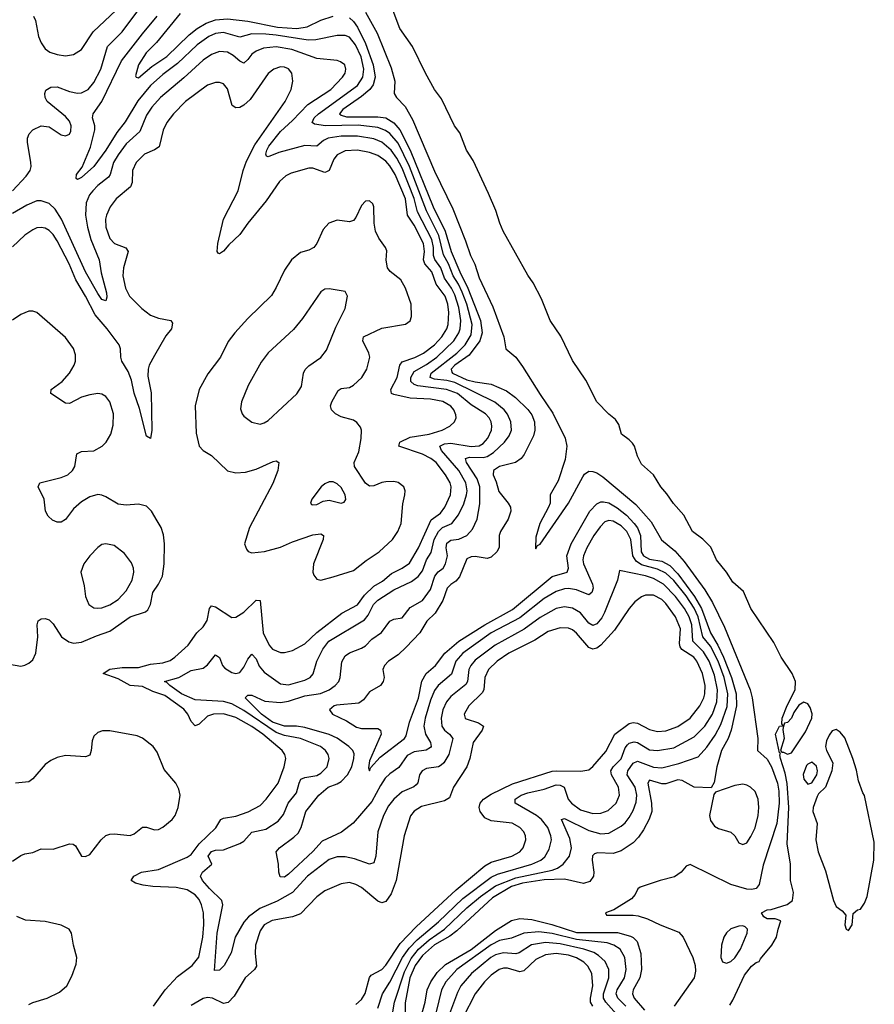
# Model space of a CAD drawing. Header units: inches. Extents: x 1603819 to 1745079, y 385938 to 533966.
# Tile 499 of 561: x 1625125 to 1629338, y 524739 to 529593. Entities that reach past the tile are written whole.
import ezdxf

# ---------------------------------------------------------------- set-up
doc = ezdxf.new("R2010")
doc.units = ezdxf.units.IN
doc.header["$MEASUREMENT"] = 0
doc.layers.add('B6522', color=7, linetype='Continuous')

msp = doc.modelspace()

# ---------------------------------------------------------------- linework, layer by layer
at = {"layer": 'B6522', "color": 5}
for points, elevation in [([(1625089.1, 528750), (1625157.3, 528822.7), (1625176, 528850), (1625181.4, 528870), (1625180.5, 528890), (1625162.7, 528990), (1625163.8, 529010), (1625171.3, 529030), (1625190, 529051), (1625230, 529070.2), (1625270, 529064.7), (1625330, 529025.5), (1625350, 529020.3), (1625370, 529028.4), (1625376.9, 529043.1), (1625378.8, 529070), (1625370, 529092.9), (1625350, 529115.7), (1625260.8, 529190), (1625250.8, 529210), (1625249, 529230), (1625254.2, 529245.8), (1625278.5, 529261.5), (1625310, 529262.2), (1625370, 529239.1), (1625410, 529231.5), (1625430, 529232.9), (1625463.1, 529250), (1625490, 529283.5), (1625525, 529350), (1625558, 529462), (1625630, 529534), (1625722.5, 529657.5)], 360), ([(1625193.6, 529610), (1625203.2, 529590), (1625217.3, 529510), (1625230, 529479.6), (1625251.2, 529450), (1625274.1, 529434), (1625310, 529421.1), (1625350, 529415.5), (1625390, 529421), (1625430, 529446.2), (1625487.2, 529532.8), (1625599.7, 529640.3)], 380), ([(1625916, 529624), (1625799.6, 529480.4), (1625748.5, 529430), (1625709.9, 529370), (1625696.2, 529316.2), (1625699.3, 529310), (1625710, 529307.4), (1625776.8, 529363.2), (1625850, 529412.7), (1625960.6, 529519.4), (1625999.9, 529550), (1626044, 529576), (1626090, 529592.8), (1626150, 529596.9), (1626250, 529586.1), (1626396.5, 529556.5), (1626490.8, 529549.2), (1626542, 529558), (1626610, 529590.7), (1626670, 529610.3)], 320), ([(1626830, 529630.4), (1626887, 529527), (1626956.2, 529356.2), (1626973.7, 529290), (1626970.9, 529230), (1626981.9, 529210), (1627025.2, 529165.2), (1627060.7, 529100.7), (1627170, 528846.7), (1627260.5, 528660.5), (1627323, 528503), (1627347, 528430), (1627367.9, 528387.9), (1627390, 528320.9), (1627457, 528177), (1627512.4, 528030), (1627522.3, 527970), (1627570, 527929), (1627604.2, 527884.2), (1627690, 527745.9), (1627753.6, 527653.6), (1627814.7, 527530), (1627822.9, 527490), (1627814.6, 527425.4), (1627779.9, 527320.1), (1627740.3, 527250), (1627739.4, 527210), (1627732, 527190), (1627689.4, 527109.4), (1627670, 527042), (1627667.8, 526987.8), (1627670, 526984.5), (1627678.3, 527001.7), (1627690, 527007.6), (1627830.1, 527210), (1627900.3, 527339.7), (1627910, 527353.2), (1627930, 527367.3), (1627950, 527366.6), (1627970, 527359.2), (1628000.2, 527340.2), (1628162.3, 527202.3), (1628237.9, 527117.9), (1628288.3, 527028.3), (1628354.6, 526974.6), (1628401.4, 526921.4), (1628503.1, 526783.1), (1628539.9, 526719.9), (1628599, 526599), (1628726, 526290), (1628735.4, 526250), (1628763.5, 526050), (1628761.9, 525990), (1628810, 525948), (1628830.5, 525910.5), (1628860.9, 525830), (1628867.2, 525790), (1628868.2, 525730), (1628856.8, 525630), (1628790, 525425.5), (1628769.9, 525330.1), (1628755.4, 525310), (1628734.6, 525305.4), (1628710, 525307.4), (1628630, 525329.7), (1628430, 525428.4), (1628410, 525420.2), (1628386.1, 525390), (1628353, 525367), (1628283.1, 525350), (1628183, 525316.9), (1628172.2, 525307.8), (1628158.9, 525281.1), (1628140.3, 525259.7), (1628054.7, 525205.3), (1628013.6, 525190), (1628018, 525178), (1628150, 525178.8), (1628174.5, 525174.5), (1628220.7, 525160.7), (1628282.9, 525130), (1628374.4, 525094.4), (1628396.3, 525070), (1628443.6, 524970), (1628455.3, 524930), (1628456.9, 524903.1), (1628449.8, 524870), (1628352, 524730)], 280), ([(1628625.6, 524734.4), (1628640.5, 524759.5), (1628697.4, 524882.6), (1628732.5, 524927.5), (1628754.9, 524945.1), (1628771, 524950), (1628776.2, 524963.8), (1628833.6, 525030), (1628856.4, 525070), (1628863.6, 525110), (1628877, 525150), (1628850, 525159.7), (1628810, 525160.5), (1628792.7, 525170), (1628781.2, 525190), (1628810, 525204.9), (1628830, 525206.7), (1628908.5, 525231.5), (1628935.1, 525250), (1628940.4, 525290), (1628925.1, 525350), (1628925.3, 525430), (1628907.9, 525530), (1628916.7, 525710), (1628907.9, 525827.9), (1628898.7, 525878.7), (1628875.9, 525950), (1628871.8, 525968.2), (1628875.3, 525975.3), (1628870, 525978), (1628851.2, 526070), (1628870, 526110.5), (1628888.4, 526111.6), (1628882.5, 526122.5), (1628884.1, 526150), (1628908.4, 526211.6), (1628947.2, 526290), (1628949.3, 526330), (1628933.2, 526370), (1628879.3, 526450), (1628843.1, 526523.1), (1628729, 526690), (1628693.5, 526773.5), (1628640.3, 526820.3), (1628609.8, 526870), (1628560.3, 526930), (1628532.2, 526992.2), (1628492.8, 527032.8), (1628442.4, 527070), (1628398.4, 527150), (1628347.7, 527207.7), (1628315.7, 527255.7), (1628285.3, 527290), (1628249.8, 527350), (1628190, 527402.3), (1628170, 527440.7), (1628155.1, 527490), (1628145.8, 527505.8), (1628130, 527522.6), (1628091.6, 527550), (1628078, 527598), (1628062.1, 527622.1), (1628028.7, 527648.7), (1627969.9, 527710), (1627915.6, 527815.6), (1627850, 527913.3), (1627793.1, 528033.1), (1627740.2, 528110), (1627697.5, 528217.5), (1627656.7, 528296.7), (1627630, 528333.3), (1627509.1, 528550), (1627491.6, 528590), (1627472.8, 528652.8), (1627436.8, 528736.8), (1627359.7, 528899.7), (1627328.2, 528950), (1627295, 529035), (1627268.1, 529070), (1627203.9, 529203.9), (1627169.2, 529250), (1627125, 529330), (1627061.8, 529461.8), (1626998.4, 529550), (1626960.5, 529650)], 260), ([(1626950, 524616.5), (1626972.2, 524750), (1627021.8, 524898.2), (1627055, 524965), (1627090.9, 525010), (1627143.6, 525056.4), (1627219.1, 525110), (1627330, 525213.9), (1627396.9, 525270), (1627470, 525322.2), (1627570, 525362.8), (1627750, 525399.6), (1627776.8, 525410), (1627804.1, 525430), (1627835.9, 525470), (1627844.6, 525510), (1627836.2, 525556.2), (1627796.2, 525650), (1627810, 525654.4), (1627930, 525596), (1627990, 525579.2), (1628030, 525583.3), (1628090, 525616.4), (1628110, 525633.6), (1628130, 525659.8), (1628150, 525695.2), (1628164.8, 525735.2), (1628167.6, 525770), (1628159, 525810), (1628119.7, 525870), (1628122.7, 525890), (1628150, 525927.2), (1628170, 525936.9), (1628250, 525908.1), (1628290, 525905), (1628374.3, 525925.7), (1628470, 525958.5), (1628513, 526007), (1628553.6, 526066.4), (1628581.6, 526118.4), (1628613.1, 526206.9), (1628615.6, 526270), (1628597.5, 526350), (1628568.5, 526430), (1628530, 526504.3), (1628492.9, 526550), (1628469.4, 526650), (1628450, 526691.6), (1628410, 526753.2), (1628350, 526829), (1628310, 526864.1), (1628270, 526884.2), (1628190, 526905.4), (1628163.2, 526923.2), (1628147.8, 526950), (1628137.6, 527030), (1628118, 527070), (1628090, 527097.6), (1628050, 527121.2), (1628030, 527124.4), (1628010, 527117), (1627986.3, 527093.7), (1627954.5, 527050), (1627920.3, 526990), (1627903.6, 526950), (1627900.6, 526930), (1627903.9, 526910), (1627948.5, 526810), (1627951.5, 526790), (1627944.7, 526770), (1627930, 526758.5), (1627870, 526782), (1627830, 526788.5), (1627810, 526787.6), (1627770, 526774.8), (1627710, 526738.9), (1627590, 526644.7), (1627449.6, 526570), (1627309.1, 526470), (1627274.8, 526430), (1627253.5, 526366.5), (1627187.3, 526310), (1627170, 526285.3), (1627150, 526237.6), (1627123.9, 526150), (1627117.8, 526110), (1627125.6, 526070), (1627150.6, 526030), (1627153.4, 526010), (1627150, 526004.6), (1627128.8, 525991.2), (1627070, 525983), (1627034.4, 525965.6), (1626993.3, 525906.7), (1626950, 525875.7), (1626926.9, 525853.1), (1626902.8, 525817.2), (1626861.3, 525738.7), (1626768.4, 525631.6), (1626711.9, 525588.1), (1626616.4, 525543.6), (1626570, 525493), (1626450, 525380.7), (1626430, 525366.4), (1626408.2, 525368.2), (1626402.6, 525390), (1626401.5, 525430), (1626388.6, 525490), (1626405.1, 525510), (1626477.1, 525562.9), (1626496.9, 525583.1), (1626513, 525610), (1626535.2, 525690), (1626599.2, 525770), (1626646, 525810), (1626690, 525826), (1626710, 525838.1), (1626740.4, 525870), (1626762.6, 525910), (1626772.9, 525950), (1626773.1, 525973.1), (1626767.2, 525990), (1626747.2, 526010), (1626690.5, 526050.5), (1626650, 526069.2), (1626530, 526104.4), (1626490, 526109.7), (1626430, 526109.5), (1626370.4, 526130), (1626316.3, 526170), (1626236.4, 526250), (1626250, 526262.7), (1626270, 526263.8), (1626333, 526233), (1626410, 526226.2), (1626450, 526233.9), (1626530, 526259.2), (1626608, 526272), (1626650.5, 526290), (1626679.9, 526310), (1626697.7, 526330), (1626704.2, 526350), (1626713.1, 526426.9), (1626730, 526457.6), (1626750, 526472.5), (1626810, 526494.4), (1626830, 526506.7), (1626860.5, 526539.5), (1626907.9, 526572.1), (1626950, 526627.3), (1626970, 526637.5), (1627010, 526644.6), (1627050, 526695), (1627110, 526729.4), (1627150, 526783.5), (1627171.3, 526850), (1627188.1, 526871.9), (1627212.3, 526890), (1627223.9, 526910), (1627233.2, 526950), (1627227.1, 526990), (1627230, 527012.2), (1627250, 527027.3), (1627290, 527031.9), (1627329.2, 527050.8), (1627357.9, 527082.1), (1627379.6, 527130), (1627393.2, 527206.8), (1627393.8, 527290), (1627379.9, 527330), (1627327.5, 527410), (1627322.4, 527430), (1627343, 527437), (1627410, 527434.4), (1627430, 527439.6), (1627460.3, 527459.7), (1627514.9, 527510), (1627538.2, 527541.8), (1627549.3, 527570), (1627546.7, 527610), (1627528.9, 527648.9), (1627513.8, 527670), (1627468, 527708), (1627270, 527804), (1627230, 527814), (1627170, 527820.4), (1627148.2, 527830), (1627152.6, 527850), (1627279.5, 527950), (1627321.5, 527990), (1627350, 528040.2), (1627355.4, 528090), (1627328.7, 528190), (1627306.8, 528250), (1627288.2, 528290), (1627262.4, 528330), (1627239.5, 528390), (1627213.7, 528433.7), (1627191, 528530), (1627130.4, 528650.4), (1627047, 528870), (1626990, 528984.8), (1626950, 529031.7), (1626927.7, 529047.7), (1626890, 529061.9), (1626793.5, 529073.5), (1626632.7, 529070), (1626578, 529078), (1626566.2, 529086.2), (1626576.4, 529110), (1626598.6, 529130), (1626790, 529269.7), (1626816.9, 529310), (1626821, 529350), (1626807.5, 529410), (1626780.3, 529470), (1626750, 529506.6), (1626730, 529515.5), (1626690, 529516.2), (1626585.3, 529494.7), (1626547.6, 529492.4), (1626390, 529517.5), (1626338.3, 529521.7), (1626270, 529523), (1626210, 529507.9), (1626130, 529529.5), (1626090, 529524.6), (1626056.6, 529510), (1625999.3, 529470), (1625902.9, 529377.1), (1625830, 529323.8), (1625770, 529268.9), (1625706.8, 529193.2), (1625644.2, 529090), (1625603.3, 529036.7), (1625550, 528949.9), (1625490, 528869.1), (1625430, 528815.8), (1625410, 528805.7), (1625402.9, 528810), (1625405.4, 528830), (1625433.1, 528866.9), (1625474.7, 528965.3), (1625495.3, 529050), (1625495.1, 529070), (1625483.4, 529110), (1625486.8, 529130), (1625530, 529190.2), (1625626.9, 529390), (1625730, 529523.7), (1625802.9, 529610)], 340), ([(1626750, 529603.1), (1626770, 529584.7), (1626790, 529556.3), (1626830, 529476.2), (1626868.2, 529370), (1626877.2, 529310), (1626867.3, 529272.7), (1626850.6, 529250), (1626810, 529214.7), (1626718, 529150), (1626702.1, 529130), (1626710, 529121.9), (1626735.2, 529115.2), (1626890, 529115.1), (1626929.7, 529109.7), (1626970, 529085.4), (1626998.7, 529050), (1627050, 528949.5), (1627163.8, 528670), (1627222.4, 528550), (1627252.6, 528450), (1627294.4, 528350), (1627334.6, 528270), (1627396.5, 528110), (1627404.8, 528050), (1627393.6, 528010), (1627340.5, 527939.5), (1627269.9, 527890), (1627251.2, 527870), (1627255.7, 527855.7), (1627258.5, 527850), (1627330, 527817.8), (1627370, 527807.7), (1627450, 527797.1), (1627524.2, 527764.2), (1627569.3, 527730), (1627630, 527671.6), (1627650, 527645), (1627662.8, 527610), (1627664.3, 527570), (1627657.9, 527542.1), (1627611.9, 527450), (1627597.7, 527430), (1627569.4, 527410.6), (1627491, 527390), (1627460.7, 527370), (1627458.4, 527350), (1627474.1, 527314.1), (1627487.1, 527267.1), (1627532.9, 527210), (1627544.5, 527190), (1627546.9, 527170), (1627532.2, 527130), (1627494.4, 527070), (1627488.5, 527050), (1627488.4, 526991.6), (1627477.7, 526970), (1627450, 526943.2), (1627430, 526936.2), (1627370, 526946.1), (1627350, 526945.3), (1627330, 526935), (1627293.4, 526846.6), (1627275.4, 526824.6), (1627250, 526808.1), (1627233, 526790), (1627211.2, 526730), (1627173.1, 526666.9), (1627132.1, 526627.9), (1627097.7, 526570), (1627030, 526499.6), (1626990, 526462.1), (1626942.4, 526430), (1626923.5, 526410), (1626915.8, 526390), (1626921.5, 526350), (1626917.2, 526330), (1626903.9, 526310), (1626850, 526279.6), (1626819.5, 526240.5), (1626796.5, 526223.5), (1626686.8, 526213.3), (1626675.1, 526210), (1626652.3, 526190), (1626666.6, 526170), (1626736.4, 526136.4), (1626785, 526105), (1626810, 526098.2), (1626890, 526099.4), (1626904.4, 526090), (1626906.8, 526070), (1626850, 525939.5), (1626844.8, 525904.8), (1626850, 525889.7), (1626854.8, 525905.2), (1626902.3, 525957.7), (1627021.7, 526050), (1627030, 526062.7), (1627046.7, 526130), (1627091.1, 526248.9), (1627107.1, 526332.9), (1627129.3, 526370.7), (1627174.8, 526410), (1627220.3, 526470), (1627290, 526528.7), (1627417.5, 526610), (1627554.5, 526685.5), (1627750, 526848.7), (1627823.9, 526870), (1627830.5, 526889.5), (1627822.6, 526950), (1627844, 527010), (1627936.4, 527170), (1627970, 527206), (1627990, 527215.6), (1628003.7, 527216.3), (1628030, 527210.9), (1628070, 527187.2), (1628116.3, 527150), (1628154.5, 527110), (1628170, 527088.5), (1628185.2, 527050), (1628189.3, 526970), (1628199.8, 526950), (1628230, 526933.8), (1628290, 526924.5), (1628330, 526902.5), (1628370, 526861.6), (1628451, 526750), (1628486.2, 526690), (1628531.1, 526570), (1628566.3, 526510), (1628594.5, 526450), (1628633.6, 526350), (1628657, 526270), (1628658.5, 526210), (1628632.8, 526090), (1628617.2, 526050), (1628585.4, 525990), (1628562.4, 525910), (1628548, 525832), (1628534.5, 525805.5), (1628450, 525809.5), (1628390, 525842), (1628370, 525845.7), (1628310, 525825.5), (1628290, 525825.8), (1628230, 525843.8), (1628220.9, 525830), (1628239.8, 525730), (1628240.9, 525690), (1628228.4, 525651.6), (1628200.1, 525599.9), (1628176.3, 525563.7), (1628150, 525534.6), (1628090, 525495.1), (1628050, 525482.2), (1627973.5, 525486.5), (1627959.1, 525480.9), (1627949.5, 525470.5), (1627947, 525450), (1627955, 525390), (1627953.3, 525370), (1627934.9, 525345.1), (1627905, 525335), (1627810, 525356.2), (1627710, 525352.7), (1627604.3, 525335.7), (1627550, 525319.6), (1627456, 525264), (1627279.5, 525100.5), (1627244.9, 525075.1), (1627170, 525031.4), (1627110, 524979.5), (1627073.7, 524930), (1627048.3, 524870), (1627025.7, 524745.7), (1627023.6, 524610)], 320), ([(1626890, 524720.2), (1626914.2, 524790), (1626950, 524847.5), (1627012.7, 524970), (1627044.7, 525015.3), (1627083.9, 525056.1), (1627190, 525146.2), (1627310, 525260.1), (1627450, 525366.1), (1627479.9, 525380.1), (1627649, 525430), (1627693.7, 525450), (1627713.4, 525466.6), (1627735.5, 525504.5), (1627746, 525550), (1627743.9, 525570), (1627728.1, 525610), (1627697.7, 525650), (1627673.4, 525670), (1627567.8, 525730), (1627568.2, 525750), (1627597.2, 525770), (1627630, 525781.2), (1627710, 525799.7), (1627770, 525821.5), (1627790, 525819.9), (1627809.6, 525809.6), (1627829.6, 525750), (1627845.7, 525730), (1627890, 525697.6), (1627950, 525679.9), (1627990, 525681.8), (1628025.8, 525694.2), (1628065.6, 525730), (1628082.5, 525770), (1628077.2, 525810), (1628042.6, 525870), (1628039.7, 525890), (1628050.8, 525910), (1628090.2, 525949.8), (1628110, 526002.6), (1628121.6, 526018.4), (1628130, 526026), (1628153.8, 526033.8), (1628170, 526030.1), (1628230, 525992.8), (1628270, 525989.6), (1628350, 526003.8), (1628450, 526057.9), (1628502.6, 526110), (1628539.7, 526170), (1628562.5, 526230), (1628565.1, 526290), (1628550, 526362.3), (1628524.2, 526430), (1628496.1, 526476.1), (1628442.7, 526530), (1628439, 526610), (1628425.6, 526650), (1628402.8, 526690), (1628358.6, 526750), (1628298.2, 526810), (1628250, 526839), (1628210, 526851.9), (1628082, 526878), (1628072.6, 526830), (1628007.8, 526670), (1627995, 526645), (1627970, 526615.5), (1627950, 526606.8), (1627930, 526617.4), (1627890, 526668.7), (1627850, 526692.3), (1627810, 526697.9), (1627770, 526690.3), (1627690, 526645.8), (1627611.7, 526588.3), (1627468.4, 526510), (1627370, 526436.4), (1627348.8, 526410), (1627339.9, 526390), (1627331.9, 526330), (1627323.7, 526316.3), (1627250, 526256.1), (1627229.6, 526230), (1627210.5, 526190), (1627202.4, 526150), (1627206.6, 526110), (1627219.2, 526090), (1627244.3, 526070), (1627260.2, 526050), (1627239.9, 525970), (1627216.1, 525930), (1627202.6, 525917.4), (1627190, 525909.9), (1627130, 525900.8), (1627109.2, 525890.8), (1627096.6, 525870), (1627088.4, 525831.6), (1627079.8, 525820.2), (1627068.6, 525811.4), (1627010, 525787), (1626970, 525750.6), (1626942.9, 525717.1), (1626918.4, 525670), (1626890.1, 525590), (1626880.5, 525470), (1626870, 525436.3), (1626850, 525429.8), (1626776.1, 525456.1), (1626730, 525466), (1626690, 525465.9), (1626650, 525452.5), (1626544.4, 525370), (1626470.6, 525289.4), (1626393.4, 525246.6), (1626308.9, 525211.1), (1626252.4, 525170), (1626230, 525144), (1626186.7, 525070), (1626166.7, 524993.3), (1626133.7, 524930), (1626110, 524906.6), (1626084.9, 524904.9), (1626098.4, 525090), (1626126.9, 525230), (1626121.6, 525250), (1626060.9, 525310), (1626025.9, 525350), (1626016.5, 525370), (1626026.4, 525390), (1626072.7, 525430), (1626053.7, 525470), (1626070, 525492.8), (1626090, 525498.8), (1626130, 525500.3), (1626210, 525532.3), (1626230, 525543.8), (1626270, 525587.1), (1626338.2, 525601.8), (1626398.5, 525641.5), (1626425.6, 525674.4), (1626447.8, 525730), (1626490, 525782.2), (1626502, 525830), (1626511.4, 525848.6), (1626530, 525857.5), (1626590, 525867.3), (1626610, 525879.3), (1626641.5, 525910), (1626651.1, 525950), (1626645.2, 525970), (1626632.5, 525990), (1626608, 526010), (1626510, 526049.1), (1626430, 526064.2), (1626390, 526079), (1626230, 526187.7), (1626170, 526220.8), (1626130, 526232.3), (1625990, 526240.3), (1625922.4, 526270), (1625864.6, 526310), (1625850, 526326), (1625838, 526330), (1625910, 526350.1), (1625970, 526384.3), (1626030, 526397), (1626050, 526412), (1626090, 526461.7), (1626110, 526448.7), (1626125.3, 526410), (1626135.8, 526395.8), (1626170, 526374.6), (1626190, 526370.1), (1626210, 526375.1), (1626230, 526401), (1626250, 526441.1), (1626270, 526464.4), (1626290, 526442.4), (1626305.4, 526405.4), (1626330, 526375.9), (1626410, 526319.3), (1626450, 526314.3), (1626530, 526336.8), (1626557.3, 526350), (1626571, 526369), (1626589.9, 526430), (1626619.9, 526490), (1626649.4, 526530), (1626825.1, 526634.9), (1626843.3, 526656.7), (1626868.3, 526710), (1626890, 526731.9), (1626970, 526782.7), (1627056.7, 526823.3), (1627090, 526848.9), (1627110, 526876.6), (1627130.5, 526929.5), (1627153.9, 526966.1), (1627168.7, 527030), (1627189.4, 527070.6), (1627210, 527090), (1627254.9, 527110), (1627288.2, 527151.8), (1627314.1, 527205.9), (1627327.8, 527250), (1627330.6, 527270), (1627324, 527310), (1627289.3, 527370), (1627203.6, 527470), (1627195.7, 527490), (1627218.6, 527501.4), (1627250, 527506.2), (1627350, 527489.5), (1627390, 527493.1), (1627410, 527504.5), (1627432.1, 527530), (1627450.3, 527570), (1627452.6, 527590), (1627449.4, 527610), (1627439.4, 527630), (1627421.1, 527650), (1627350, 527695.3), (1627282.4, 527750), (1627229.3, 527769.3), (1627087.9, 527787.9), (1627070, 527794.4), (1627052.8, 527810), (1627053.6, 527830), (1627070, 527858.8), (1627130, 527893.5), (1627181.5, 527930), (1627264.6, 528010), (1627290.6, 528050), (1627297.1, 528070), (1627299.4, 528110), (1627290, 528174.8), (1627270, 528237.1), (1627254, 528270), (1627218.9, 528318.9), (1627201.7, 528370), (1627170.9, 528410.9), (1627164.6, 528430), (1627164.2, 528470), (1627155.9, 528510), (1627085.7, 528645.7), (1627070, 528711.6), (1627010, 528861.3), (1626984.6, 528910), (1626956.6, 528950), (1626910, 528989.2), (1626870, 529005.8), (1626790, 529018.6), (1626710, 529019.3), (1626645.5, 529010), (1626622.4, 528997.6), (1626590, 528970.6), (1626530, 528973.2), (1626401.8, 528938.2), (1626350, 528916.4), (1626341.3, 528921.3), (1626338.7, 528930), (1626343.1, 528950), (1626353.1, 528970), (1626410, 529042.4), (1626470, 529096.6), (1626545.2, 529174.8), (1626658.4, 529250), (1626717, 529310), (1626729.8, 529330), (1626733, 529350), (1626728, 529370), (1626706.2, 529386.2), (1626690, 529391.6), (1626590, 529401.7), (1626466, 529446), (1626390, 529459.9), (1626327.6, 529452.4), (1626290, 529439), (1626270, 529423.7), (1626250, 529396.5), (1626230, 529379.8), (1626210, 529388.1), (1626177.1, 529417.1), (1626150, 529432.6), (1626110, 529437.1), (1626070, 529422.1), (1626030, 529394.5), (1625934, 529306), (1625818.6, 529210), (1625777.1, 529162.9), (1625750, 529122.3), (1625717.3, 529042.7), (1625650, 528981.1), (1625610, 528927.1), (1625587.6, 528890), (1625570.6, 528830), (1625563, 528817), (1625510, 528775.5), (1625485, 528750), (1625469.5, 528730), (1625452.7, 528690), (1625449.7, 528630), (1625458.6, 528570), (1625475.2, 528510), (1625515.9, 528410), (1625525.8, 528345.8), (1625552.9, 528247.1), (1625554.8, 528225.2), (1625550, 528207), (1625530, 528214.5), (1625510, 528243.8), (1625450, 528350.7), (1625330.2, 528610.2), (1625299, 528659), (1625270, 528686.8), (1625230, 528700.4), (1625210, 528699.9), (1625160.9, 528679.1), (1625090, 528637.7)], 360), ([(1625784.4, 524730), (1625842.1, 524810), (1625903.6, 524876.4), (1625974.5, 524930), (1626007.9, 524972.1), (1626027.5, 525070), (1626032, 525132), (1626030.3, 525190.3), (1626021.1, 525230), (1626010, 525255.1), (1625990, 525279.4), (1625950, 525303.2), (1625895.6, 525315.6), (1625780.5, 525320.5), (1625733.2, 525326.8), (1625696.6, 525336.6), (1625674, 525350), (1625688.3, 525370), (1625724.7, 525390), (1625810, 525403.6), (1625950, 525464), (1625970, 525477.7), (1626010.3, 525529.7), (1626091.3, 525608.7), (1626116.1, 525650), (1626130, 525656.4), (1626190, 525667.1), (1626251.9, 525688.1), (1626310, 525719.4), (1626340.6, 525750), (1626399, 525830), (1626428.4, 525910), (1626437.6, 525950), (1626432.7, 525970), (1626418.4, 525990), (1626323.1, 526070), (1626270, 526108.2), (1626190, 526152.6), (1626130, 526171), (1626080.5, 526170), (1626050, 526159.9), (1626010, 526120.2), (1625990, 526111.5), (1625970, 526132.7), (1625953.5, 526170), (1625934.8, 526194.8), (1625841, 526261), (1625780.7, 526280.7), (1625730, 526305.3), (1625670, 526310.9), (1625610, 526343.7), (1625536.9, 526370), (1625570, 526390.7), (1625630, 526398.9), (1625710, 526399.9), (1625770, 526416.2), (1625830, 526423.3), (1625865.9, 526434.1), (1625889.9, 526450.1), (1625955.1, 526510), (1625998.8, 526570), (1626030, 526599.6), (1626049.3, 526630.7), (1626060.8, 526690), (1626070, 526703.1), (1626090, 526698.2), (1626170, 526645.5), (1626190, 526646.9), (1626230, 526671.6), (1626290.9, 526730.9), (1626310.1, 526730.1), (1626325.9, 526570), (1626354, 526510), (1626371.5, 526490), (1626410, 526473.6), (1626430, 526473.4), (1626470, 526482.6), (1626530, 526515.6), (1626590, 526572.5), (1626712.3, 526667.7), (1626790, 526709.1), (1626824.4, 526755.6), (1626870, 526799.7), (1626914.2, 526825.8), (1626957.8, 526862.2), (1627010.7, 526889.3), (1627045.8, 526914.2), (1627091.6, 526990), (1627153.2, 527126.8), (1627199.1, 527160.9), (1627221.3, 527190), (1627248.8, 527250), (1627251.9, 527290), (1627246.6, 527310), (1627224.4, 527350), (1627177.6, 527410), (1627151.6, 527430), (1627111.4, 527451.4), (1626994.2, 527490), (1626999.5, 527510), (1627050, 527535.7), (1627144, 527550), (1627206.8, 527570), (1627244.8, 527590), (1627268.9, 527610), (1627276.8, 527630), (1627275.4, 527644.6), (1627265.4, 527670), (1627250, 527687.6), (1627211, 527711), (1627150, 527723), (1627050, 527727.8), (1626970, 527744.9), (1626957.6, 527750), (1626954.6, 527770), (1626985.9, 527830), (1626999.5, 527890), (1627010, 527905.8), (1627072.4, 527927.6), (1627116.4, 527950), (1627169.5, 527990), (1627205.3, 528030), (1627230, 528069.4), (1627236.9, 528090), (1627239.9, 528150), (1627234.8, 528190), (1627221.9, 528230), (1627178.2, 528290), (1627156.6, 528350), (1627122.3, 528390), (1627115.9, 528410), (1627120.1, 528450), (1627115.4, 528490), (1627070, 528581.1), (1627037.3, 528630), (1627026.5, 528710), (1626976.1, 528830), (1626950, 528873.2), (1626930, 528896.3), (1626890, 528924.4), (1626850, 528939), (1626790, 528949.5), (1626730, 528946.7), (1626690, 528927.7), (1626674.2, 528905.8), (1626650.4, 528849.6), (1626637.5, 528842.5), (1626630, 528839.9), (1626570, 528861.6), (1626550, 528862), (1626463.7, 528836.3), (1626436.7, 528823.3), (1626405, 528795), (1626339.7, 528700.3), (1626249.7, 528590.3), (1626210, 528533.6), (1626155.9, 528484.1), (1626130, 528451.5), (1626110, 528438.7), (1626102.9, 528442.9), (1626098.7, 528450), (1626102.1, 528490), (1626129.5, 528610), (1626201.7, 528750), (1626226.1, 528850), (1626243.7, 528896.3), (1626284, 528976), (1626433.2, 529190), (1626462.4, 529250), (1626472.2, 529290), (1626466.4, 529330), (1626450, 529350.7), (1626430, 529359.4), (1626410, 529360.7), (1626377.6, 529350), (1626350, 529328.7), (1626260.6, 529199.4), (1626230, 529171.2), (1626210, 529160.8), (1626190, 529158.5), (1626172.4, 529170), (1626150, 529253), (1626130, 529276.8), (1626110, 529284.5), (1626090, 529284.1), (1626050, 529269.8), (1625942.7, 529190), (1625883, 529130), (1625850, 529086.2), (1625831.9, 529048.1), (1625812.7, 528967.3), (1625790, 528951.7), (1625740.7, 528930), (1625699.4, 528890), (1625680.5, 528850), (1625679.5, 528790), (1625670.8, 528770), (1625600.9, 528710), (1625571.6, 528670), (1625553.5, 528630), (1625548.3, 528610), (1625548.9, 528570), (1625570, 528514), (1625591.6, 528490), (1625648.1, 528468.1), (1625659.8, 528450), (1625635.9, 528370), (1625633.4, 528330), (1625646.1, 528270), (1625666.9, 528230), (1625726.7, 528170), (1625770, 528136.8), (1625810, 528121), (1625870.7, 528110.7), (1625877.6, 528097.6), (1625872.5, 528070), (1625846.1, 528033.9), (1625790, 527938.2), (1625763.6, 527890), (1625758.2, 527870), (1625756.5, 527836.5), (1625773.5, 527753.5), (1625775.9, 527570), (1625770, 527529), (1625750, 527539.5), (1625716, 527676), (1625690, 527752.6), (1625676.4, 527816.4), (1625658.9, 527858.9), (1625627.8, 527910), (1625622.8, 527930), (1625622.2, 527970), (1625615.2, 527990), (1625556.9, 528070), (1625497.5, 528137.5), (1625450, 528230.4), (1625401.5, 528310), (1625368, 528390), (1625310, 528503.7), (1625290, 528534.2), (1625270, 528554.2), (1625250, 528565.5), (1625230, 528569), (1625210, 528566.5), (1625190, 528557.3), (1625150, 528530.6), (1625090, 528473.3)], 380), ([(1624990, 526430.8), (1625130, 526406.5), (1625150, 526410.2), (1625170, 526420.2), (1625190, 526438), (1625204.2, 526470), (1625213.8, 526550), (1625210.8, 526610), (1625216.3, 526630), (1625230, 526640.2), (1625250, 526641.2), (1625270, 526634.4), (1625290, 526614.3), (1625331, 526551), (1625366.4, 526526.4), (1625390, 526520.1), (1625430, 526524.7), (1625503.7, 526556.3), (1625570, 526578.4), (1625670, 526649.1), (1625745.4, 526674.6), (1625756.4, 526683.6), (1625769.2, 526710.8), (1625781.1, 526770), (1625809.5, 526810.5), (1625828.7, 526850), (1625836.7, 526910), (1625838.3, 527010), (1625833.2, 527053.2), (1625822, 527090), (1625803.4, 527123.4), (1625775, 527170), (1625750, 527194.4), (1625710, 527205.3), (1625650, 527199.2), (1625610, 527204.3), (1625550, 527240.7), (1625530, 527249.8), (1625510, 527251.9), (1625470, 527241.2), (1625430, 527215.9), (1625390, 527181), (1625350, 527129.8), (1625330, 527115.4), (1625310, 527116), (1625286.3, 527126.3), (1625265.7, 527145.7), (1625251.6, 527170), (1625244.8, 527230), (1625216.4, 527290), (1625223.7, 527310), (1625330, 527336.3), (1625361.5, 527350), (1625385.5, 527370), (1625397.4, 527390), (1625406.5, 527453.5), (1625430, 527465.1), (1625490, 527468.3), (1625531.5, 527490), (1625551.3, 527510), (1625574.7, 527550), (1625585, 527595), (1625586.6, 527650), (1625569.4, 527709.4), (1625550, 527735), (1625530, 527746.5), (1625510, 527749.8), (1625470, 527743.7), (1625430, 527731.5), (1625370, 527701.6), (1625350, 527703.2), (1625277.6, 527750), (1625280.7, 527770), (1625334.9, 527810), (1625370.8, 527850), (1625394.2, 527890), (1625400.2, 527910), (1625400.5, 527940.5), (1625390, 527972.6), (1625350, 528026.9), (1625210, 528149.7), (1625190, 528156.4), (1625170, 528156), (1625130, 528139.2), (1625090, 528112.3)], 420), ([(1626782.7, 524737.3), (1626810, 524763), (1626828.3, 524791.7), (1626848.9, 524871.1), (1626856.9, 524883.1), (1626910.9, 524910), (1626930, 524932.1), (1627000.7, 525039.3), (1627079.2, 525120.8), (1627276.4, 525303.6), (1627418.2, 525421.8), (1627450, 525440.1), (1627551, 525470), (1627590, 525490.2), (1627606.2, 525510), (1627619.8, 525550), (1627618.2, 525570), (1627609.8, 525590), (1627590, 525611.4), (1627552.1, 525632.1), (1627450, 525642.7), (1627418.5, 525658.5), (1627395.6, 525690), (1627390.6, 525710), (1627394.6, 525730), (1627411.6, 525750), (1627450, 525775), (1627554.8, 525825.2), (1627750, 525887.6), (1627770, 525890.8), (1627891.1, 525888.9), (1627930, 525894.5), (1627950, 525911.1), (1628014.9, 525985.1), (1628059.3, 526070), (1628130, 526123.3), (1628150, 526128.8), (1628170, 526125.6), (1628230, 526093.4), (1628270, 526083.9), (1628310, 526086.4), (1628370, 526109.3), (1628430.2, 526149.8), (1628478.1, 526210), (1628498.1, 526250), (1628502.9, 526270), (1628503.4, 526310), (1628490.3, 526370), (1628463.6, 526430), (1628448, 526450), (1628388.9, 526488.9), (1628381.6, 526501.6), (1628378.3, 526518.3), (1628381.9, 526590), (1628357.1, 526650), (1628310, 526715.2), (1628290, 526734.4), (1628250, 526756.9), (1628210, 526756.5), (1628190, 526747.6), (1628157.2, 526722.8), (1628130, 526690.8), (1628057.1, 526582.9), (1627990.4, 526509.6), (1627970, 526495.2), (1627950, 526489.1), (1627930, 526497.5), (1627870, 526568.5), (1627850, 526584.7), (1627830, 526592.8), (1627790, 526595.4), (1627730, 526576.4), (1627665.1, 526534.9), (1627536.3, 526470), (1627479.1, 526430), (1627436.2, 526390), (1627418.4, 526350), (1627412.4, 526290), (1627405.1, 526274.9), (1627339.4, 526210), (1627316.6, 526170), (1627320.7, 526150), (1627326.1, 526146.1), (1627387.2, 526127.2), (1627411.7, 526110), (1627404.1, 526090), (1627360.4, 526030), (1627343.7, 525950), (1627329.6, 525910.4), (1627262.8, 525810), (1627243.7, 525756.3), (1627218.6, 525741.4), (1627105.5, 525714.5), (1627068.9, 525691.1), (1627051.1, 525668.9), (1627019.8, 525570), (1626980.4, 525350), (1626956.5, 525283.5), (1626930, 525245.3), (1626910, 525238.8), (1626890, 525247.9), (1626810, 525315.6), (1626782.4, 525330), (1626750, 525338.7), (1626710, 525332.2), (1626630, 525298.3), (1626590, 525268.9), (1626510, 525185), (1626470, 525170.6), (1626370, 525152), (1626329.3, 525130), (1626310, 525101.6), (1626288, 525030), (1626285, 524990), (1626292.4, 524927.6), (1626282.2, 524910), (1626236, 524870), (1626181.7, 524778.3), (1626152.5, 524747.5), (1626130, 524743.5), (1626075.6, 524770), (1626050, 524772.5), (1626030, 524767.6), (1625970, 524732.5)], 380), ([(1625090, 525444.6), (1625130, 525473.2), (1625150, 525481.2), (1625190, 525488.1), (1625230, 525506), (1625290, 525503.8), (1625370, 525530.1), (1625388.6, 525528.6), (1625400, 525520), (1625429, 525470), (1625450, 525467.7), (1625470, 525476.9), (1625526.8, 525550), (1625550, 525570.9), (1625570, 525578.1), (1625590, 525579.2), (1625670, 525570.9), (1625690, 525580.2), (1625730, 525611.7), (1625750, 525611.7), (1625790, 525598.5), (1625810, 525601.5), (1625830, 525611.9), (1625877.2, 525650), (1625892.1, 525670), (1625906.8, 525710), (1625915.6, 525770), (1625910, 525799.3), (1625894.7, 525830), (1625836.6, 525896.6), (1625802.5, 525982.5), (1625782.4, 526010), (1625730.7, 526050.7), (1625703.3, 526063.3), (1625570, 526086.6), (1625532.4, 526087.6), (1625510, 526079.5), (1625490, 526061.2), (1625482.3, 526037.7), (1625478, 525990), (1625470, 525967.8), (1625450, 525959.1), (1625350, 525964.8), (1625310, 525956.1), (1625278.3, 525941.7), (1625250, 525921), (1625190, 525849.8), (1625170, 525836.4), (1625104.7, 525830)], 420), ([(1625170, 524738.6), (1625190, 524748.4), (1625260.7, 524770), (1625321.3, 524798.7), (1625357.6, 524830), (1625382.3, 524877.7), (1625402.5, 524937.5), (1625406.9, 524970), (1625389.8, 525029.8), (1625380.4, 525090), (1625368, 525110), (1625330, 525129.8), (1625250, 525146.5), (1625154.2, 525154.2), (1625110, 525171.5)], 420), ([(1627050, 524484.8), (1627123.4, 524750), (1627133.3, 524810), (1627151.2, 524850), (1627183.5, 524896.5), (1627224.3, 524935.7), (1627350.3, 525009.7), (1627470, 525102.8), (1627550, 525152), (1627590, 525162.5), (1627650, 525157.5), (1627747.7, 525132.3), (1627870, 525093.5), (1628072.3, 525092.3), (1628135.3, 525075.3), (1628150, 525067.7), (1628168.6, 525048.6), (1628187.1, 524990), (1628189.6, 524910), (1628181.5, 524870), (1628149.9, 524810), (1628145.6, 524790), (1628154.7, 524770), (1628204.3, 524710)], 320), ([(1628112.6, 524730), (1628073.3, 524770), (1628065.3, 524790), (1628069.6, 524810), (1628106.5, 524870), (1628114.8, 524910), (1628108.9, 524968.9), (1628085.6, 525010), (1628054.6, 525030), (1628021.8, 525041.8), (1627870, 525058.5), (1627750, 525087.6), (1627683.8, 525096.2), (1627609.8, 525090.2), (1627550, 525064.9), (1627490, 525052.8), (1627450, 525032.3), (1627279.4, 524910), (1627225.3, 524850), (1627203.7, 524810), (1627177.7, 524702.3)], 340), ([(1628066.6, 524690), (1628014.7, 524750), (1628003, 524770), (1628002.8, 524790), (1628028.7, 524870), (1628029.9, 524909.9), (1628010.5, 524950), (1627979.1, 524979.1), (1627954.5, 524994.5), (1627905.8, 525010), (1627790, 525037.4), (1627716.3, 525043.7), (1627648, 525032), (1627588, 524992), (1627570, 524987.5), (1627510, 524992.6), (1627470, 524982.4), (1627446.9, 524970), (1627351.5, 524890), (1627300.3, 524830), (1627283.3, 524796.7), (1627228.2, 524651.8)], 360), ([(1627949.9, 524730), (1627939.6, 524750), (1627938.4, 524770), (1627950.3, 524830.3), (1627945.7, 524890), (1627926.4, 524926.4), (1627906.2, 524946.2), (1627870, 524967.9), (1627830, 524981.1), (1627770, 524989.3), (1627717.3, 524982.7), (1627670, 524959.9), (1627610, 524904.1), (1627590, 524898.7), (1627530, 524917.9), (1627510, 524917), (1627489.3, 524910), (1627450, 524883.1), (1627417.1, 524850), (1627370, 524789.8), (1627310, 524671.6)], 380)]:
    msp.add_lwpolyline(points, dxfattribs=dict(at, elevation=elevation))
for points, elevation in [([(1626850, 528699.7), (1626830, 528698.9), (1626810, 528677.6), (1626782.3, 528617.7), (1626770, 528603.5), (1626750, 528596.2), (1626690, 528604.7), (1626649.6, 528590.4), (1626620.5, 528559.5), (1626590.5, 528489.5), (1626575.6, 528470), (1626550, 528456.8), (1626510, 528446.3), (1626465.4, 528410), (1626430, 528358.3), (1626390, 528273), (1626366, 528234), (1626250, 528119.8), (1626185.5, 528050), (1626152.9, 528007.1), (1626114.7, 527930), (1626052.4, 527847.6), (1626009.4, 527770), (1625989.4, 527690), (1625995.1, 527555.1), (1626010, 527490.6), (1626028.6, 527468.6), (1626070, 527444.2), (1626149.3, 527369.3), (1626190, 527359.7), (1626237.7, 527362.3), (1626290, 527376.5), (1626374.6, 527414.6), (1626390, 527418.7), (1626403, 527410), (1626397.2, 527370), (1626373.1, 527306.9), (1626257.2, 527090), (1626233.6, 527010), (1626242.3, 526982.3), (1626251.9, 526971.9), (1626270, 526965.2), (1626331, 526971), (1626410, 526992.2), (1626470, 527018.5), (1626570, 527052.9), (1626610, 527058.9), (1626622, 527050), (1626621.3, 527030), (1626572.7, 526910), (1626570.2, 526870.2), (1626574.4, 526854.4), (1626590, 526835.3), (1626610, 526830.2), (1626670, 526845.9), (1626770, 526877.4), (1626832.5, 526927.5), (1626896.7, 526970), (1626962.8, 527030), (1626989.5, 527070), (1627005.1, 527110), (1627013.8, 527206.2), (1627024.1, 527250), (1627025.3, 527270), (1627019.1, 527290), (1626990, 527311.7), (1626970, 527315.9), (1626930, 527315.2), (1626910, 527312), (1626870, 527294.7), (1626850, 527293.6), (1626830, 527309), (1626775.8, 527390), (1626774.4, 527410), (1626797.3, 527462.7), (1626809, 527529), (1626810.7, 527570), (1626804.5, 527584.5), (1626787.6, 527607.6), (1626770, 527619.3), (1626710, 527636), (1626681, 527650), (1626662.2, 527670), (1626657.7, 527690), (1626663.5, 527710), (1626695.1, 527764.9), (1626710, 527774.4), (1626750, 527780.2), (1626770, 527791), (1626811.3, 527830), (1626836.8, 527870), (1626851, 527930), (1626846.4, 527950), (1626816.5, 528010), (1626819.2, 528030), (1626910, 528072.5), (1627027.5, 528092.5), (1627050, 528108.4), (1627056.1, 528130), (1627054.4, 528190), (1627027.4, 528270), (1627003.5, 528310), (1626951.2, 528351.2), (1626938.9, 528370), (1626932, 528408), (1626934.1, 528454.1), (1626928.7, 528470), (1626896.1, 528516.1), (1626878.8, 528550), (1626872.7, 528590), (1626871.2, 528671.2), (1626865.2, 528685.2)], 420), ([(1626650, 528266.6), (1626630, 528264.5), (1626610, 528251.8), (1626519.2, 528120.8), (1626474.5, 528065.5), (1626349.2, 527950.8), (1626315.2, 527904.8), (1626251.7, 527790), (1626218.7, 527710), (1626214.2, 527674.2), (1626221.6, 527650), (1626230, 527639.1), (1626270, 527608.4), (1626310, 527599.5), (1626330, 527605.7), (1626350, 527617), (1626491.9, 527748.1), (1626514.5, 527785.5), (1626524.4, 527850), (1626532, 527868), (1626550, 527886.5), (1626610, 527927.2), (1626636.6, 527963.4), (1626682.9, 528077.1), (1626729.6, 528170), (1626740.9, 528230), (1626730, 528254)], 440), ([(1626670, 527314.3), (1626650, 527314.3), (1626630, 527305.6), (1626610.5, 527290), (1626565.5, 527230), (1626558.8, 527210), (1626563.8, 527203.8), (1626570, 527200.7), (1626590, 527203.8), (1626620.9, 527219.1), (1626650, 527224), (1626710, 527210.4), (1626725.1, 527214.9), (1626732.1, 527227.9), (1626729.6, 527250), (1626710, 527287), (1626690, 527304.2)], 440), ([(1625550, 527009.6), (1625530, 527005.1), (1625510, 526991.6), (1625470, 526949.6), (1625441.3, 526910), (1625426.7, 526870), (1625442.4, 526802.4), (1625449.2, 526749.2), (1625466.4, 526710), (1625490, 526693.7), (1625510, 526691.7), (1625530, 526694), (1625570, 526709.2), (1625610, 526734.7), (1625650, 526777.4), (1625678.8, 526830), (1625688.4, 526870), (1625686.6, 526890), (1625675.9, 526915.9), (1625642.2, 526962.2), (1625590, 527000.5)], 440), ([(1628990, 526228.1), (1628965.9, 526214.1), (1628941.9, 526178.1), (1628930.1, 526149.9), (1628910, 526128.6), (1628895.3, 526124.7), (1628890.2, 526109.8), (1628886.4, 526093.6), (1628894, 526050), (1628874.8, 525990), (1628881.6, 525981.6), (1628890, 525982.4), (1628910, 525972.3), (1628930, 525978.4), (1628998.4, 526081.6), (1629029.9, 526150), (1629031.1, 526171.1), (1629022.6, 526202.6), (1629010, 526220.8)], 260), ([(1629150, 526093.3), (1629130, 526087.8), (1629114.7, 526065.3), (1629102.4, 526037.6), (1629097.7, 526010), (1629102.2, 525990), (1629134.2, 525930), (1629129.2, 525890), (1629096.9, 525810), (1629063.6, 525776.4), (1629056.5, 525763.5), (1629036.6, 525710), (1629035.3, 525690), (1629056.8, 525630), (1629050.1, 525550.1), (1629061.4, 525490), (1629097, 525397), (1629136.3, 525250), (1629150, 525220.9), (1629179.9, 525199.9), (1629198, 525178), (1629192.4, 525130), (1629199.3, 525110), (1629210, 525102.6), (1629229.6, 525130), (1629234, 525186), (1629254.8, 525205.2), (1629270, 525208.4), (1629290, 525237.3), (1629302.4, 525270), (1629336.2, 525450), (1629338, 525538), (1629290, 525768.7), (1629281.3, 525781.3), (1629260.1, 525840.1), (1629250, 525893.2), (1629231.6, 525950), (1629192.1, 526052.1), (1629170, 526081.4)], 260), ([(1629030, 525932.3), (1629010, 525922.7), (1629004.5, 525915.5), (1628988.1, 525871.9), (1628990, 525848.5), (1629010, 525823.6), (1629030, 525830.2), (1629055.3, 525870), (1629058.2, 525890), (1629053.4, 525913.4)], 260), ([(1628690, 525823.9), (1628650, 525817.4), (1628555.5, 525784.5), (1628546.2, 525773.8), (1628525.4, 525670), (1628530, 525645.5), (1628550, 525617.4), (1628570, 525605.2), (1628630, 525587.2), (1628650.2, 525570.2), (1628670, 525535.5), (1628690, 525526), (1628710, 525535.8), (1628730, 525565.7), (1628750, 525608.8), (1628765.2, 525670), (1628769.3, 525710), (1628765.4, 525750), (1628750, 525787.6), (1628728.4, 525810), (1628710, 525819.9)], 320), ([(1628690, 525125.7), (1628670, 525124.6), (1628630, 525110.3), (1628609.1, 525090.9), (1628596.3, 525070), (1628584.8, 525030), (1628581.1, 524970), (1628588.8, 524948.8), (1628610, 524942.5), (1628630, 524950.4), (1628650, 524968.6), (1628677.9, 525010), (1628711.4, 525090), (1628712.9, 525110), (1628701.2, 525121.2)], 280)]:
    msp.add_lwpolyline(points, close=True, dxfattribs=dict(at, elevation=elevation))

doc.saveas('drawing.dxf')
